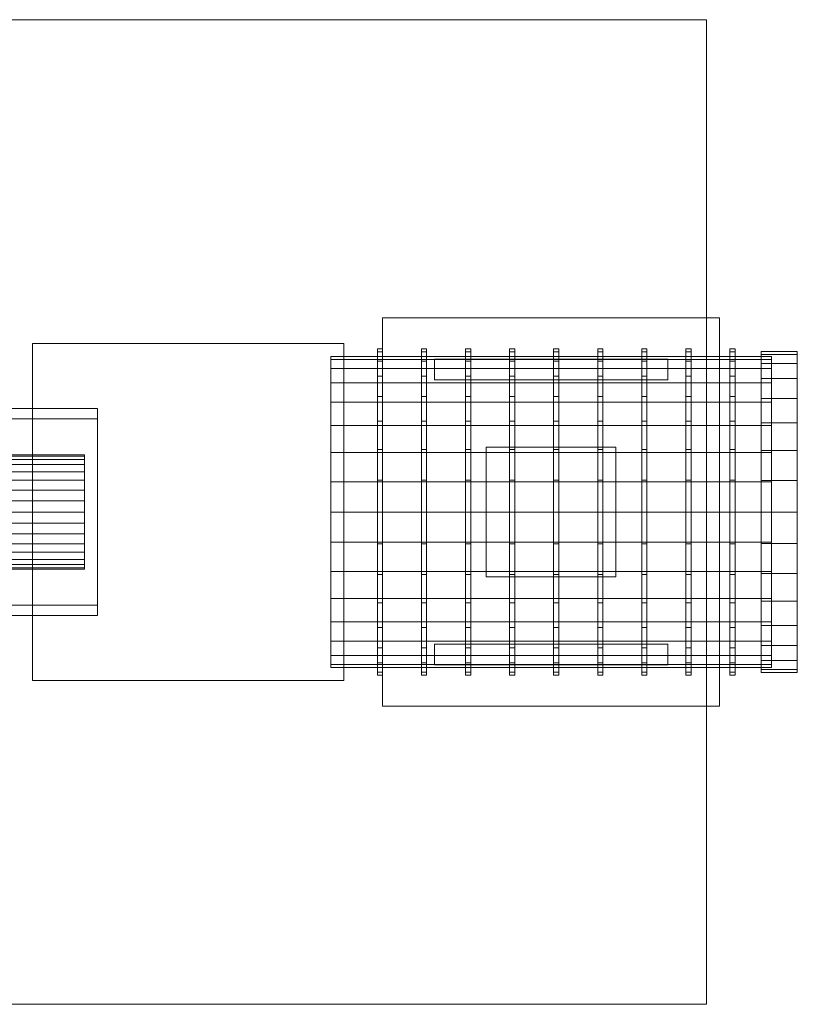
# Model space of a CAD drawing. Header units: millimetres. Extents: x -3490 to 61924, y -72580 to 6847.
# Tile 501 of 656: x 18980 to 19280, y -21490 to -21110. Entities that reach past the tile are written whole.
import ezdxf

# ---------------------------------------------------------------- set-up
doc = ezdxf.new("R2010")
doc.units = ezdxf.units.MM
doc.layers.add('superior_C11', color=7, linetype='Continuous', lineweight=0)

msp = doc.modelspace()

# ---------------------------------------------------------------- linework, layer by layer
at = {"layer": 'superior_C11'}
for p, q in [((18915, -21110), (19245, -21110)), ((19245, -21110), (19245, -21490)), ((19120, -21375), (19120, -21225)), ((19120, -21225), (19250, -21225)), ((19250, -21225), (19250, -21375)), ((18985, -21365), (18985, -21235)), ((18985, -21235), (19105, -21235)), ((19105, -21235), (19105, -21365)), ((19118, -21237), (19118, -21238.211)), ((19118, -21237), (19120, -21237)), ((19120, -21238.211), (19120, -21237)), ((19135, -21237), (19135, -21238.211)), ((19135, -21237), (19137, -21237)), ((19137, -21238.211), (19137, -21237)), ((19152, -21237), (19152, -21238.211)), ((19152, -21237), (19154, -21237)), ((19154, -21238.211), (19154, -21237)), ((19169, -21237), (19169, -21238.211)), ((19169, -21237), (19171, -21237)), ((19171, -21238.211), (19171, -21237)), ((19186, -21237), (19186, -21238.211)), ((19186, -21237), (19188, -21237)), ((19188, -21238.211), (19188, -21237)), ((19203, -21237), (19203, -21238.211)), ((19203, -21237), (19205, -21237)), ((19205, -21238.211), (19205, -21237)), ((19220, -21237), (19220, -21238.211)), ((19220, -21237), (19222, -21237)), ((19222, -21238.211), (19222, -21237)), ((19237, -21237), (19237, -21238.211)), ((19237, -21237), (19239, -21237)), ((19239, -21238.211), (19239, -21237)), ((19254, -21237), (19254, -21238.211)), ((19254, -21237), (19256, -21237)), ((19256, -21238.211), (19256, -21237)), ((19266, -21238), (19266, -21239.191)), ((19266, -21238), (19280, -21238)), ((19280, -21239.191), (19280, -21238)), ((19100, -21240), (19100, -21241.153)), ((19100, -21240), (19270, -21240)), ((19100, -21241.153), (19100, -21244.567)), ((19270, -21241.153), (19100, -21241.153)), ((19118, -21238.211), (19118, -21241.796)), ((19120, -21238.211), (19118, -21238.211)), ((19118, -21241.796), (19118, -21247.617)), ((19120, -21241.796), (19118, -21241.796)), ((19120, -21238.211), (19120, -21241.796)), ((19120, -21241.796), (19120, -21247.617)), ((19135, -21238.211), (19135, -21241.796)), ((19137, -21238.211), (19135, -21238.211)), ((19135, -21241.796), (19135, -21247.617)), ((19137, -21241.796), (19135, -21241.796)), ((19137, -21238.211), (19137, -21241.796)), ((19137, -21241.796), (19137, -21247.617)), ((19140, -21249), (19140, -21241)), ((19140, -21241), (19230, -21241)), ((19152, -21238.211), (19152, -21241.796)), ((19154, -21238.211), (19152, -21238.211)), ((19152, -21241.796), (19152, -21247.617)), ((19154, -21241.796), (19152, -21241.796)), ((19154, -21238.211), (19154, -21241.796)), ((19154, -21241.796), (19154, -21247.617)), ((19169, -21238.211), (19169, -21241.796)), ((19171, -21238.211), (19169, -21238.211)), ((19169, -21241.796), (19169, -21247.617)), ((19171, -21241.796), (19169, -21241.796)), ((19171, -21238.211), (19171, -21241.796)), ((19171, -21241.796), (19171, -21247.617)), ((19186, -21238.211), (19186, -21241.796)), ((19188, -21238.211), (19186, -21238.211)), ((19186, -21241.796), (19186, -21247.617)), ((19188, -21241.796), (19186, -21241.796)), ((19188, -21238.211), (19188, -21241.796)), ((19188, -21241.796), (19188, -21247.617)), ((19203, -21238.211), (19203, -21241.796)), ((19205, -21238.211), (19203, -21238.211)), ((19203, -21241.796), (19203, -21247.617)), ((19205, -21241.796), (19203, -21241.796)), ((19205, -21238.211), (19205, -21241.796)), ((19205, -21241.796), (19205, -21247.617)), ((19220, -21238.211), (19220, -21241.796)), ((19222, -21238.211), (19220, -21238.211)), ((19220, -21241.796), (19220, -21247.617)), ((19222, -21241.796), (19220, -21241.796)), ((19222, -21238.211), (19222, -21241.796)), ((19222, -21241.796), (19222, -21247.617)), ((19230, -21241), (19230, -21249)), ((19237, -21238.211), (19237, -21241.796)), ((19239, -21238.211), (19237, -21238.211)), ((19237, -21241.796), (19237, -21247.617)), ((19239, -21241.796), (19237, -21241.796)), ((19239, -21238.211), (19239, -21241.796)), ((19239, -21241.796), (19239, -21247.617)), ((19254, -21238.211), (19254, -21241.796)), ((19256, -21238.211), (19254, -21238.211)), ((19254, -21241.796), (19254, -21247.617)), ((19256, -21241.796), (19254, -21241.796)), ((19256, -21238.211), (19256, -21241.796)), ((19256, -21241.796), (19256, -21247.617)), ((19266, -21239.191), (19266, -21242.719)), ((19280, -21239.191), (19266, -21239.191)), ((19270, -21241.153), (19270, -21240)), ((19270, -21241.153), (19270, -21244.567)), ((19280, -21239.191), (19280, -21242.719)), ((19100, -21244.567), (19100, -21250.112)), ((19270, -21244.567), (19100, -21244.567)), ((19266, -21242.719), (19266, -21248.449)), ((19280, -21242.719), (19266, -21242.719)), ((19270, -21244.567), (19270, -21250.112)), ((19280, -21242.719), (19280, -21248.449)), ((19118, -21247.617), (19118, -21255.452)), ((19120, -21247.617), (19118, -21247.617)), ((19120, -21247.617), (19120, -21255.452)), ((19135, -21247.617), (19135, -21255.452)), ((19137, -21247.617), (19135, -21247.617)), ((19137, -21247.617), (19137, -21255.452)), ((19230, -21249), (19140, -21249)), ((19152, -21247.617), (19152, -21255.452)), ((19154, -21247.617), (19152, -21247.617)), ((19154, -21247.617), (19154, -21255.452)), ((19169, -21247.617), (19169, -21255.452)), ((19171, -21247.617), (19169, -21247.617)), ((19171, -21247.617), (19171, -21255.452)), ((19186, -21247.617), (19186, -21255.452)), ((19188, -21247.617), (19186, -21247.617)), ((19188, -21247.617), (19188, -21255.452)), ((19203, -21247.617), (19203, -21255.452)), ((19205, -21247.617), (19203, -21247.617)), ((19205, -21247.617), (19205, -21255.452)), ((19220, -21247.617), (19220, -21255.452)), ((19222, -21247.617), (19220, -21247.617)), ((19222, -21247.617), (19222, -21255.452)), ((19237, -21247.617), (19237, -21255.452)), ((19239, -21247.617), (19237, -21247.617)), ((19239, -21247.617), (19239, -21255.452)), ((19254, -21247.617), (19254, -21255.452)), ((19256, -21247.617), (19254, -21247.617)), ((19256, -21247.617), (19256, -21255.452)), ((19266, -21248.449), (19266, -21256.159)), ((19280, -21248.449), (19266, -21248.449)), ((19280, -21248.449), (19280, -21256.159)), ((19100, -21250.112), (19100, -21257.574)), ((19270, -21250.112), (19100, -21250.112)), ((19270, -21250.112), (19270, -21257.574)), ((19118, -21255.452), (19118, -21264.999)), ((19120, -21255.452), (19118, -21255.452)), ((19120, -21255.452), (19120, -21264.999)), ((19135, -21255.452), (19135, -21264.999)), ((19137, -21255.452), (19135, -21255.452)), ((19137, -21255.452), (19137, -21264.999)), ((19152, -21255.452), (19152, -21264.999)), ((19154, -21255.452), (19152, -21255.452)), ((19154, -21255.452), (19154, -21264.999)), ((19169, -21255.452), (19169, -21264.999)), ((19171, -21255.452), (19169, -21255.452)), ((19171, -21255.452), (19171, -21264.999)), ((19186, -21255.452), (19186, -21264.999)), ((19188, -21255.452), (19186, -21255.452)), ((19188, -21255.452), (19188, -21264.999)), ((19203, -21255.452), (19203, -21264.999)), ((19205, -21255.452), (19203, -21255.452)), ((19205, -21255.452), (19205, -21264.999)), ((19220, -21255.452), (19220, -21264.999)), ((19222, -21255.452), (19220, -21255.452)), ((19222, -21255.452), (19222, -21264.999)), ((19237, -21255.452), (19237, -21264.999)), ((19239, -21255.452), (19237, -21255.452)), ((19239, -21255.452), (19239, -21264.999)), ((19254, -21255.452), (19254, -21264.999)), ((19256, -21255.452), (19254, -21255.452)), ((19256, -21255.452), (19256, -21264.999)), ((19266, -21256.159), (19266, -21265.555)), ((19280, -21256.159), (19266, -21256.159)), ((19280, -21256.159), (19280, -21265.555)), ((18910, -21260), (19010, -21260)), ((19010, -21260), (19010, -21264)), ((19010, -21260), (19010, -21340)), ((19100, -21257.574), (19100, -21266.666)), ((19270, -21257.574), (19100, -21257.574)), ((19270, -21257.574), (19270, -21266.666)), ((19010, -21264), (18910, -21264)), ((19100, -21266.666), (19100, -21277.039)), ((19270, -21266.666), (19100, -21266.666)), ((19118, -21264.999), (19118, -21275.891)), ((19120, -21264.999), (19118, -21264.999)), ((19120, -21264.999), (19120, -21275.891)), ((19135, -21264.999), (19135, -21275.891)), ((19137, -21264.999), (19135, -21264.999)), ((19137, -21264.999), (19137, -21275.891)), ((19152, -21264.999), (19152, -21275.891)), ((19154, -21264.999), (19152, -21264.999)), ((19154, -21264.999), (19154, -21275.891)), ((19169, -21264.999), (19169, -21275.891)), ((19171, -21264.999), (19169, -21264.999)), ((19171, -21264.999), (19171, -21275.891)), ((19186, -21264.999), (19186, -21275.891)), ((19188, -21264.999), (19186, -21264.999)), ((19188, -21264.999), (19188, -21275.891)), ((19203, -21264.999), (19203, -21275.891)), ((19205, -21264.999), (19203, -21264.999)), ((19205, -21264.999), (19205, -21275.891)), ((19220, -21264.999), (19220, -21275.891)), ((19222, -21264.999), (19220, -21264.999)), ((19222, -21264.999), (19222, -21275.891)), ((19237, -21264.999), (19237, -21275.891)), ((19239, -21264.999), (19237, -21264.999)), ((19239, -21264.999), (19239, -21275.891)), ((19254, -21264.999), (19254, -21275.891)), ((19256, -21264.999), (19254, -21264.999)), ((19256, -21264.999), (19256, -21275.891)), ((19266, -21265.555), (19266, -21276.274)), ((19280, -21265.555), (19266, -21265.555)), ((19270, -21266.666), (19270, -21277.039)), ((19280, -21265.555), (19280, -21276.274)), ((19118, -21275.891), (19118, -21287.709)), ((19120, -21275.891), (19118, -21275.891)), ((19120, -21275.891), (19120, -21287.709)), ((19135, -21275.891), (19135, -21287.709)), ((19137, -21275.891), (19135, -21275.891)), ((19137, -21275.891), (19137, -21287.709)), ((19152, -21275.891), (19152, -21287.709)), ((19154, -21275.891), (19152, -21275.891)), ((19154, -21275.891), (19154, -21287.709)), ((19160, -21325), (19160, -21275)), ((19160, -21275), (19210, -21275)), ((19169, -21275.891), (19169, -21287.709)), ((19171, -21275.891), (19169, -21275.891)), ((19171, -21275.891), (19171, -21287.709)), ((19186, -21275.891), (19186, -21287.709)), ((19188, -21275.891), (19186, -21275.891)), ((19188, -21275.891), (19188, -21287.709)), ((19203, -21275.891), (19203, -21287.709)), ((19205, -21275.891), (19203, -21275.891)), ((19205, -21275.891), (19205, -21287.709)), ((19210, -21275), (19210, -21325)), ((19220, -21275.891), (19220, -21287.709)), ((19222, -21275.891), (19220, -21275.891)), ((19222, -21275.891), (19222, -21287.709)), ((19237, -21275.891), (19237, -21287.709)), ((19239, -21275.891), (19237, -21275.891)), ((19239, -21275.891), (19239, -21287.709)), ((19254, -21275.891), (19254, -21287.709)), ((19256, -21275.891), (19254, -21275.891)), ((19256, -21275.891), (19256, -21287.709)), ((18925, -21278), (19005, -21278)), ((19005, -21278.423), (18925, -21278.423)), ((19005, -21279.675), (18925, -21279.675)), ((19005, -21278.423), (19005, -21278)), ((19005, -21278.423), (19005, -21279.675)), ((19005, -21279.675), (19005, -21281.708)), ((19100, -21277.039), (19100, -21288.295)), ((19270, -21277.039), (19100, -21277.039)), ((19266, -21276.274), (19266, -21287.904)), ((19280, -21276.274), (19266, -21276.274)), ((19270, -21277.039), (19270, -21288.295)), ((19280, -21276.274), (19280, -21287.904)), ((19005, -21281.708), (18925, -21281.708)), ((19005, -21281.708), (19005, -21284.444)), ((19005, -21284.444), (18925, -21284.444)), ((19005, -21284.444), (19005, -21287.777)), ((19005, -21287.777), (18925, -21287.777)), ((19005, -21287.777), (19005, -21291.581)), ((19100, -21288.295), (19100, -21300)), ((19270, -21288.295), (19100, -21288.295)), ((19118, -21287.709), (19118, -21300)), ((19120, -21287.709), (19118, -21287.709)), ((19120, -21287.709), (19120, -21300)), ((19135, -21287.709), (19135, -21300)), ((19137, -21287.709), (19135, -21287.709)), ((19137, -21287.709), (19137, -21300)), ((19152, -21287.709), (19152, -21300)), ((19154, -21287.709), (19152, -21287.709)), ((19154, -21287.709), (19154, -21300)), ((19169, -21287.709), (19169, -21300)), ((19171, -21287.709), (19169, -21287.709)), ((19171, -21287.709), (19171, -21300)), ((19186, -21287.709), (19186, -21300)), ((19188, -21287.709), (19186, -21287.709)), ((19188, -21287.709), (19188, -21300)), ((19203, -21287.709), (19203, -21300)), ((19205, -21287.709), (19203, -21287.709)), ((19205, -21287.709), (19205, -21300)), ((19220, -21287.709), (19220, -21300)), ((19222, -21287.709), (19220, -21287.709)), ((19222, -21287.709), (19222, -21300)), ((19237, -21287.709), (19237, -21300)), ((19239, -21287.709), (19237, -21287.709)), ((19239, -21287.709), (19239, -21300)), ((19254, -21287.709), (19254, -21300)), ((19256, -21287.709), (19254, -21287.709)), ((19256, -21287.709), (19256, -21300)), ((19266, -21287.904), (19266, -21300)), ((19280, -21287.904), (19266, -21287.904)), ((19270, -21288.295), (19270, -21300)), ((19280, -21287.904), (19280, -21300)), ((19005, -21291.581), (18925, -21291.581)), ((19005, -21291.581), (19005, -21295.708)), ((19005, -21295.708), (18925, -21295.708)), ((19005, -21295.708), (19005, -21300)), ((19005, -21300), (18925, -21300)), ((19005, -21300), (19005, -21304.292)), ((19100, -21300), (19100, -21311.705)), ((19270, -21300), (19100, -21300)), ((19118, -21300), (19118, -21312.291)), ((19120, -21300), (19118, -21300)), ((19120, -21300), (19120, -21312.291)), ((19135, -21300), (19135, -21312.291)), ((19137, -21300), (19135, -21300)), ((19137, -21300), (19137, -21312.291)), ((19152, -21300), (19152, -21312.291)), ((19154, -21300), (19152, -21300)), ((19154, -21300), (19154, -21312.291)), ((19169, -21300), (19169, -21312.291)), ((19171, -21300), (19169, -21300)), ((19171, -21300), (19171, -21312.291)), ((19186, -21300), (19186, -21312.291)), ((19188, -21300), (19186, -21300)), ((19188, -21300), (19188, -21312.291)), ((19203, -21300), (19203, -21312.291)), ((19205, -21300), (19203, -21300)), ((19205, -21300), (19205, -21312.291)), ((19220, -21300), (19220, -21312.291)), ((19222, -21300), (19220, -21300)), ((19222, -21300), (19222, -21312.291)), ((19237, -21300), (19237, -21312.291)), ((19239, -21300), (19237, -21300)), ((19239, -21300), (19239, -21312.291)), ((19254, -21300), (19254, -21312.291)), ((19256, -21300), (19254, -21300)), ((19256, -21300), (19256, -21312.291)), ((19266, -21300), (19266, -21312.096)), ((19280, -21300), (19266, -21300)), ((19270, -21300), (19270, -21311.705)), ((19280, -21300), (19280, -21312.096)), ((19005, -21304.292), (18925, -21304.292)), ((19005, -21304.292), (19005, -21308.419)), ((19005, -21308.419), (18925, -21308.419)), ((19005, -21308.419), (19005, -21312.223)), ((19005, -21312.223), (18925, -21312.223)), ((19005, -21312.223), (19005, -21315.556)), ((19100, -21311.705), (19100, -21322.961)), ((19270, -21311.705), (19100, -21311.705)), ((19118, -21312.291), (19118, -21324.109)), ((19120, -21312.291), (19118, -21312.291)), ((19120, -21312.291), (19120, -21324.109)), ((19135, -21312.291), (19135, -21324.109)), ((19137, -21312.291), (19135, -21312.291)), ((19137, -21312.291), (19137, -21324.109)), ((19152, -21312.291), (19152, -21324.109)), ((19154, -21312.291), (19152, -21312.291)), ((19154, -21312.291), (19154, -21324.109)), ((19169, -21312.291), (19169, -21324.109)), ((19171, -21312.291), (19169, -21312.291)), ((19171, -21312.291), (19171, -21324.109)), ((19186, -21312.291), (19186, -21324.109)), ((19188, -21312.291), (19186, -21312.291)), ((19188, -21312.291), (19188, -21324.109)), ((19203, -21312.291), (19203, -21324.109)), ((19205, -21312.291), (19203, -21312.291)), ((19205, -21312.291), (19205, -21324.109)), ((19220, -21312.291), (19220, -21324.109)), ((19222, -21312.291), (19220, -21312.291)), ((19222, -21312.291), (19222, -21324.109)), ((19237, -21312.291), (19237, -21324.109)), ((19239, -21312.291), (19237, -21312.291)), ((19239, -21312.291), (19239, -21324.109)), ((19254, -21312.291), (19254, -21324.109)), ((19256, -21312.291), (19254, -21312.291)), ((19256, -21312.291), (19256, -21324.109)), ((19266, -21312.096), (19266, -21323.726)), ((19280, -21312.096), (19266, -21312.096)), ((19270, -21311.705), (19270, -21322.961)), ((19280, -21312.096), (19280, -21323.726)), ((19005, -21315.556), (18925, -21315.556)), ((19005, -21315.556), (19005, -21318.292)), ((19005, -21318.292), (18925, -21318.292)), ((19005, -21320.325), (18925, -21320.325)), ((19005, -21321.577), (18925, -21321.577)), ((19005, -21318.292), (19005, -21320.325)), ((19005, -21320.325), (19005, -21321.577)), ((19005, -21321.577), (19005, -21322)), ((19005, -21322), (18925, -21322)), ((19100, -21322.961), (19100, -21333.334)), ((19270, -21322.961), (19100, -21322.961)), ((19118, -21324.109), (19118, -21335.001)), ((19120, -21324.109), (19118, -21324.109)), ((19120, -21324.109), (19120, -21335.001)), ((19135, -21324.109), (19135, -21335.001)), ((19137, -21324.109), (19135, -21324.109)), ((19137, -21324.109), (19137, -21335.001)), ((19152, -21324.109), (19152, -21335.001)), ((19154, -21324.109), (19152, -21324.109)), ((19154, -21324.109), (19154, -21335.001)), ((19210, -21325), (19160, -21325)), ((19169, -21324.109), (19169, -21335.001)), ((19171, -21324.109), (19169, -21324.109)), ((19171, -21324.109), (19171, -21335.001)), ((19186, -21324.109), (19186, -21335.001)), ((19188, -21324.109), (19186, -21324.109)), ((19188, -21324.109), (19188, -21335.001)), ((19203, -21324.109), (19203, -21335.001)), ((19205, -21324.109), (19203, -21324.109)), ((19205, -21324.109), (19205, -21335.001)), ((19220, -21324.109), (19220, -21335.001)), ((19222, -21324.109), (19220, -21324.109)), ((19222, -21324.109), (19222, -21335.001)), ((19237, -21324.109), (19237, -21335.001)), ((19239, -21324.109), (19237, -21324.109)), ((19239, -21324.109), (19239, -21335.001)), ((19254, -21324.109), (19254, -21335.001)), ((19256, -21324.109), (19254, -21324.109)), ((19256, -21324.109), (19256, -21335.001)), ((19266, -21323.726), (19266, -21334.445)), ((19280, -21323.726), (19266, -21323.726)), ((19270, -21322.961), (19270, -21333.334)), ((19280, -21323.726), (19280, -21334.445)), ((18910, -21336), (19010, -21336)), ((19010, -21336), (19010, -21340)), ((19100, -21333.334), (19100, -21342.426)), ((19270, -21333.334), (19100, -21333.334)), ((19118, -21335.001), (19118, -21344.548)), ((19120, -21335.001), (19118, -21335.001)), ((19120, -21335.001), (19120, -21344.548)), ((19135, -21335.001), (19135, -21344.548)), ((19137, -21335.001), (19135, -21335.001)), ((19137, -21335.001), (19137, -21344.548)), ((19152, -21335.001), (19152, -21344.548)), ((19154, -21335.001), (19152, -21335.001)), ((19154, -21335.001), (19154, -21344.548)), ((19169, -21335.001), (19169, -21344.548)), ((19171, -21335.001), (19169, -21335.001)), ((19171, -21335.001), (19171, -21344.548)), ((19186, -21335.001), (19186, -21344.548)), ((19188, -21335.001), (19186, -21335.001)), ((19188, -21335.001), (19188, -21344.548)), ((19203, -21335.001), (19203, -21344.548)), ((19205, -21335.001), (19203, -21335.001)), ((19205, -21335.001), (19205, -21344.548)), ((19220, -21335.001), (19220, -21344.548)), ((19222, -21335.001), (19220, -21335.001)), ((19222, -21335.001), (19222, -21344.548)), ((19237, -21335.001), (19237, -21344.548)), ((19239, -21335.001), (19237, -21335.001)), ((19239, -21335.001), (19239, -21344.548)), ((19254, -21335.001), (19254, -21344.548)), ((19256, -21335.001), (19254, -21335.001)), ((19256, -21335.001), (19256, -21344.548)), ((19266, -21334.445), (19266, -21343.841)), ((19280, -21334.445), (19266, -21334.445)), ((19270, -21333.334), (19270, -21342.426)), ((19280, -21334.445), (19280, -21343.841)), ((19010, -21340), (18910, -21340)), ((19100, -21342.426), (19100, -21349.888)), ((19270, -21342.426), (19100, -21342.426)), ((19118, -21344.548), (19118, -21352.383)), ((19120, -21344.548), (19118, -21344.548)), ((19120, -21344.548), (19120, -21352.383)), ((19135, -21344.548), (19135, -21352.383)), ((19137, -21344.548), (19135, -21344.548)), ((19137, -21344.548), (19137, -21352.383)), ((19152, -21344.548), (19152, -21352.383)), ((19154, -21344.548), (19152, -21344.548)), ((19154, -21344.548), (19154, -21352.383)), ((19169, -21344.548), (19169, -21352.383)), ((19171, -21344.548), (19169, -21344.548)), ((19171, -21344.548), (19171, -21352.383)), ((19186, -21344.548), (19186, -21352.383)), ((19188, -21344.548), (19186, -21344.548)), ((19188, -21344.548), (19188, -21352.383)), ((19203, -21344.548), (19203, -21352.383)), ((19205, -21344.548), (19203, -21344.548)), ((19205, -21344.548), (19205, -21352.383)), ((19220, -21344.548), (19220, -21352.383)), ((19222, -21344.548), (19220, -21344.548)), ((19222, -21344.548), (19222, -21352.383)), ((19237, -21344.548), (19237, -21352.383)), ((19239, -21344.548), (19237, -21344.548)), ((19239, -21344.548), (19239, -21352.383)), ((19254, -21344.548), (19254, -21352.383)), ((19256, -21344.548), (19254, -21344.548)), ((19256, -21344.548), (19256, -21352.383)), ((19266, -21343.841), (19266, -21351.551)), ((19280, -21343.841), (19266, -21343.841)), ((19270, -21342.426), (19270, -21349.888)), ((19280, -21343.841), (19280, -21351.551)), ((19100, -21349.888), (19100, -21355.433)), ((19270, -21349.888), (19100, -21349.888)), ((19140, -21359), (19140, -21351)), ((19140, -21351), (19230, -21351)), ((19230, -21351), (19230, -21359)), ((19266, -21351.551), (19266, -21357.281)), ((19280, -21351.551), (19266, -21351.551)), ((19270, -21349.888), (19270, -21355.433)), ((19280, -21351.551), (19280, -21357.281)), ((19100, -21355.433), (19100, -21358.847)), ((19270, -21355.433), (19100, -21355.433)), ((19118, -21352.383), (19118, -21358.204)), ((19120, -21352.383), (19118, -21352.383)), ((19120, -21352.383), (19120, -21358.204)), ((19135, -21352.383), (19135, -21358.204)), ((19137, -21352.383), (19135, -21352.383)), ((19137, -21352.383), (19137, -21358.204)), ((19152, -21352.383), (19152, -21358.204)), ((19154, -21352.383), (19152, -21352.383)), ((19154, -21352.383), (19154, -21358.204)), ((19169, -21352.383), (19169, -21358.204)), ((19171, -21352.383), (19169, -21352.383)), ((19171, -21352.383), (19171, -21358.204)), ((19186, -21352.383), (19186, -21358.204)), ((19188, -21352.383), (19186, -21352.383)), ((19188, -21352.383), (19188, -21358.204)), ((19203, -21352.383), (19203, -21358.204)), ((19205, -21352.383), (19203, -21352.383)), ((19205, -21352.383), (19205, -21358.204)), ((19220, -21352.383), (19220, -21358.204)), ((19222, -21352.383), (19220, -21352.383)), ((19222, -21352.383), (19222, -21358.204)), ((19237, -21352.383), (19237, -21358.204)), ((19239, -21352.383), (19237, -21352.383)), ((19239, -21352.383), (19239, -21358.204)), ((19254, -21352.383), (19254, -21358.204)), ((19256, -21352.383), (19254, -21352.383)), ((19256, -21352.383), (19256, -21358.204)), ((19270, -21355.433), (19270, -21358.847)), ((19100, -21358.847), (19100, -21360)), ((19270, -21358.847), (19100, -21358.847)), ((19118, -21358.204), (19118, -21361.789)), ((19120, -21358.204), (19118, -21358.204)), ((19120, -21358.204), (19120, -21361.789)), ((19135, -21358.204), (19135, -21361.789)), ((19137, -21358.204), (19135, -21358.204)), ((19137, -21358.204), (19137, -21361.789)), ((19230, -21359), (19140, -21359)), ((19152, -21358.204), (19152, -21361.789)), ((19154, -21358.204), (19152, -21358.204)), ((19154, -21358.204), (19154, -21361.789)), ((19169, -21358.204), (19169, -21361.789)), ((19171, -21358.204), (19169, -21358.204)), ((19171, -21358.204), (19171, -21361.789)), ((19186, -21358.204), (19186, -21361.789)), ((19188, -21358.204), (19186, -21358.204)), ((19188, -21358.204), (19188, -21361.789)), ((19203, -21358.204), (19203, -21361.789)), ((19205, -21358.204), (19203, -21358.204)), ((19205, -21358.204), (19205, -21361.789)), ((19220, -21358.204), (19220, -21361.789)), ((19222, -21358.204), (19220, -21358.204)), ((19222, -21358.204), (19222, -21361.789)), ((19237, -21358.204), (19237, -21361.789)), ((19239, -21358.204), (19237, -21358.204)), ((19239, -21358.204), (19239, -21361.789)), ((19254, -21358.204), (19254, -21361.789)), ((19256, -21358.204), (19254, -21358.204)), ((19256, -21358.204), (19256, -21361.789)), ((19266, -21357.281), (19266, -21360.809)), ((19280, -21357.281), (19266, -21357.281)), ((19270, -21358.847), (19270, -21360)), ((19280, -21357.281), (19280, -21360.809)), ((19270, -21360), (19100, -21360)), ((19118, -21361.789), (19118, -21363)), ((19120, -21361.789), (19118, -21361.789)), ((19120, -21363), (19118, -21363)), ((19120, -21361.789), (19120, -21363)), ((19135, -21361.789), (19135, -21363)), ((19137, -21361.789), (19135, -21361.789)), ((19137, -21363), (19135, -21363)), ((19137, -21361.789), (19137, -21363)), ((19152, -21361.789), (19152, -21363)), ((19154, -21361.789), (19152, -21361.789)), ((19154, -21363), (19152, -21363)), ((19154, -21361.789), (19154, -21363)), ((19169, -21361.789), (19169, -21363)), ((19171, -21361.789), (19169, -21361.789)), ((19171, -21363), (19169, -21363)), ((19171, -21361.789), (19171, -21363)), ((19186, -21361.789), (19186, -21363)), ((19188, -21361.789), (19186, -21361.789)), ((19188, -21363), (19186, -21363)), ((19188, -21361.789), (19188, -21363)), ((19203, -21361.789), (19203, -21363)), ((19205, -21361.789), (19203, -21361.789)), ((19205, -21363), (19203, -21363)), ((19205, -21361.789), (19205, -21363)), ((19220, -21361.789), (19220, -21363)), ((19222, -21361.789), (19220, -21361.789)), ((19222, -21363), (19220, -21363)), ((19222, -21361.789), (19222, -21363)), ((19237, -21361.789), (19237, -21363)), ((19239, -21361.789), (19237, -21361.789)), ((19239, -21363), (19237, -21363)), ((19239, -21361.789), (19239, -21363)), ((19254, -21361.789), (19254, -21363)), ((19256, -21361.789), (19254, -21361.789)), ((19256, -21363), (19254, -21363)), ((19256, -21361.789), (19256, -21363)), ((19266, -21360.809), (19266, -21362)), ((19280, -21360.809), (19266, -21360.809)), ((19280, -21362), (19266, -21362)), ((19280, -21360.809), (19280, -21362)), ((19105, -21365), (18985, -21365)), ((19250, -21375), (19120, -21375)), ((19245, -21490), (18915, -21490))]:
    msp.add_line(p, q, dxfattribs=at)

doc.saveas('drawing.dxf')
